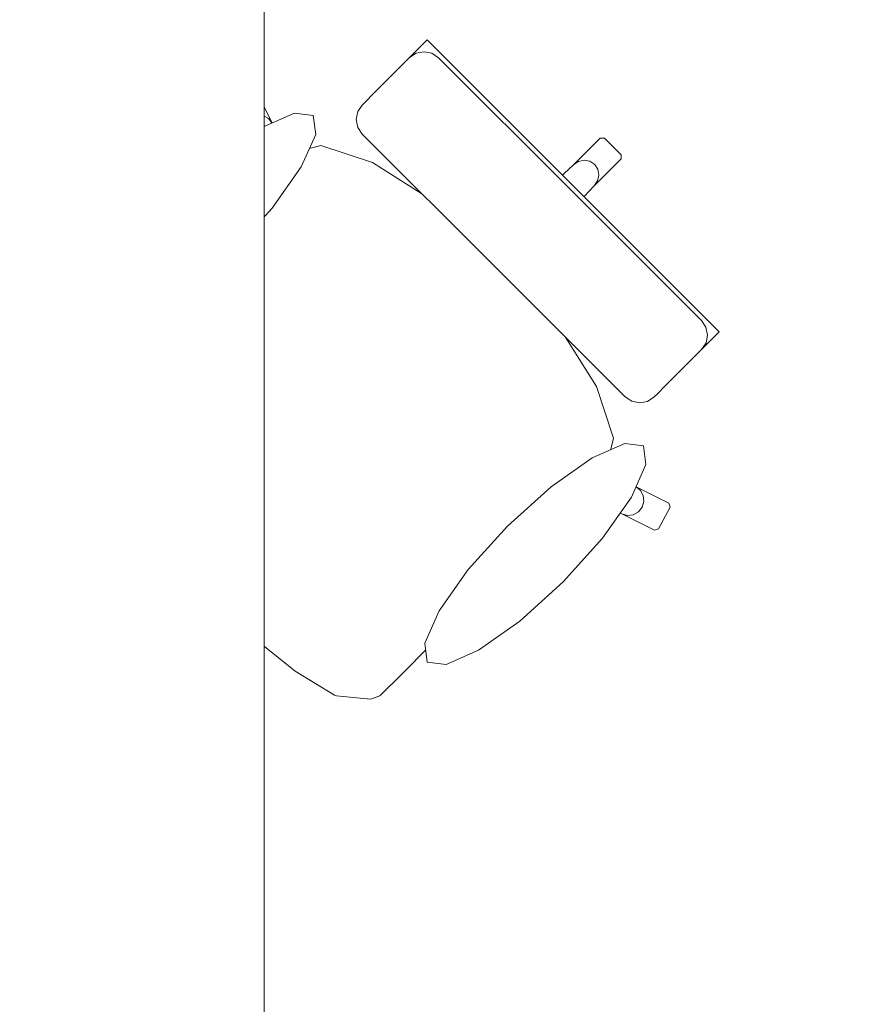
# Model space of a CAD drawing. Header units: metres. Extents: x -4 to 100, y -11 to 17.
# Tile 649 of 656: x 55.218 to 55.837, y 11.512 to 12.243. Entities that reach past the tile are written whole.
import ezdxf

# ---------------------------------------------------------------- set-up
doc = ezdxf.new("R2010")
doc.units = ezdxf.units.M
doc.header["$MEASUREMENT"] = 0
doc.linetypes.add('Wipeout_Contour', pattern=[1, 0, -1])
doc.layers.add('152 - Bemaßung_ Beschriftung.Ausbau', color=7, linetype='Continuous')
doc.layers.add('701 - Einrichtung.Möbel', color=7, linetype='Continuous')
doc.styles.add('ERSTELLTER_STIL_2', font='txt')
doc.dimstyles.new('ERSTELLTER_STIL__5', dxfattribs={"dimtxt": 0.1, "dimasz": 0.0532, "dimexe": 0.18, "dimexo": 0.0625, "dimgap": 0, "dimtad": 1, "dimtih": 1, "dimtoh": 1, "dimzin": 0, "dimdsep": 46, "dimtxsty": 'ERSTELLTER_STIL_2', "dimblk": 'ARROWHEAD_2', "dimblk1": 'ARROWHEAD_2', "dimblk2": 'ARROWHEAD_2', "dimcen": 0.09, "dimse1": 1, "dimse2": 1, "dimclrd": 7, "dimclre": 7, "dimclrt": 7, "dimazin": 0, "dimtfac": 1, "dimtdec": 4, "dimtmove": 0, "dimatfit": 3, "dimfxl": 1, "dimtolj": 1, "dimtzin": 0, "dimarcsym": 0})

# ---------------------------------------------------------------- blocks, each defined once
blk = doc.blocks.new('*D346')
at = {"layer": '152 - Bemaßung_ Beschriftung.Ausbau', "color": 7, "linetype": 'Continuous', "lineweight": 5}
for p, q in [((54.59999, 15.3025), (54.59999, 15.4075)), ((54.6202, 15.39), (54.57978, 15.32)), ((58.07021, 15.39), (58.02979, 15.32)), ((54.45999, 15.355), (54.59999, 15.355)), ((54.59999, 15.355), (58.05, 15.355))]:
    blk.add_line(p, q, dxfattribs=at)
at = {"layer": '152 - Bemaßung_ Beschriftung.Ausbau', "color": 7, "lineweight": 5, "char_height": 0.1, "attachment_point": 7, "style": 'ERSTELLTER_STIL_2'}
for s, insert in [('\\A1;{\\pql;\\fArial|b0|i0|c0|p38;14\\fArial|b0|i0|c0|p38;\\A1{\\H.66x;\\S5^  ;}}', (57.82791, 15.37391)), ('\\A1;{\\pql;\\fArial|b0|i0|c0|p38;3,45}', (56.09104, 15.375))]:
    blk.add_mtext(s, dxfattribs=dict(at, insert=insert))
blk = doc.blocks.new('ARROWHEAD_2')
at = {"color": 0, "linetype": 'Continuous', "lineweight": 0}
for p, q in [((-0.378, -0.655), (0.378, 0.655)), ((0, 0), (-1, 0))]:
    blk.add_line(p, q, dxfattribs=at)
blk = doc.blocks.new('*D347')
at = {"layer": '152 - Bemaßung_ Beschriftung.Ausbau', "color": 7, "linetype": 'Continuous', "lineweight": 5}
for p, q in [((58.05, 15.3025), (58.05, 15.4075)), ((58.07021, 15.39), (58.02979, 15.32)), ((58.21521, 15.39), (58.17479, 15.32)), ((54.59999, 15.355), (58.05, 15.355)), ((58.05, 15.355), (58.195, 15.355))]:
    blk.add_line(p, q, dxfattribs=at)

msp = doc.modelspace()

# ---------------------------------------------------------------- wipeouts: each hides what was drawn before it
at = {"color": 254, "linetype": 'Wipeout_Contour', "lineweight": 0, "ltscale": 1643.301642}
msp.add_wipeout([(55.52229, 11.77694), (55.63506, 11.88972), (55.66578, 11.87592), (55.69011, 11.86389), (55.69313, 11.86493), (55.70158, 11.88103), (55.70066, 11.88402), (55.67634, 11.89605), (55.65358, 11.90836), (55.65971, 11.93228), (55.64703, 11.97061), (55.61742, 12.01736), (55.5995, 12.03785), (55.62038, 12.05872), (55.63651, 12.07486), (55.61936, 12.09201), (55.64532, 12.11982), (55.66522, 12.13972), (55.66529, 12.14288), (55.65909, 12.14908), (55.34089, 11.83088), (55.3833, 11.79114), (55.3839, 11.79065), (55.42304, 11.75922), (55.45238, 11.74141), (55.45395, 11.74079), (55.47912, 11.73844), (55.48609, 11.74075), (55.50283, 11.75749)], dxfattribs=at).dxf.layer = '701 - Einrichtung.Möbel'

# ---------------------------------------------------------------- next in the draw order: linework, layer by layer
at = {"layer": '701 - Einrichtung.Möbel', "color": 7, "linetype": 'Continuous', "lineweight": 5}
for p, q in [((55.66522, 12.13972), (55.66529, 12.14288)), ((55.67971, 11.89342), (55.67634, 11.89605)), ((55.70066, 11.88402), (55.67634, 11.89605)), ((55.68176, 11.88965), (55.67971, 11.89342)), ((55.68219, 11.88533), (55.68176, 11.88965)), ((55.67815, 11.87763), (55.68092, 11.88111)), ((55.68092, 11.88111), (55.68219, 11.88533)), ((55.70158, 11.88103), (55.70066, 11.88402)), ((55.66578, 11.87592), (55.66996, 11.87482)), ((55.66578, 11.87592), (55.69011, 11.86389)), ((55.66996, 11.87482), (55.6743, 11.87542)), ((55.6743, 11.87542), (55.67815, 11.87763)), ((55.69313, 11.86493), (55.70158, 11.88103)), ((55.69011, 11.86389), (55.69313, 11.86493)), ((55.3833, 11.79114), (55.3839, 11.79065)), ((55.3839, 11.79065), (55.42304, 11.75922)), ((55.50283, 11.75749), (55.52229, 11.77694)), ((55.42304, 11.75922), (55.45238, 11.74141)), ((55.48609, 11.74075), (55.50283, 11.75749)), ((55.45238, 11.74141), (55.45395, 11.74079)), ((55.45395, 11.74079), (55.47912, 11.73844)), ((55.47912, 11.73844), (55.48609, 11.74075))]:
    msp.add_line(p, q, dxfattribs=at)

# ---------------------------------------------------------------- next in the draw order: wipeouts: each hides what was drawn before it
at = {"color": 254, "linetype": 'Wipeout_Contour', "lineweight": 0, "ltscale": 1648.17865}
msp.add_wipeout([(55.28695, 12.01228), (55.26749, 11.99282), (55.25075, 11.97608), (55.24845, 11.96911), (55.25079, 11.94394), (55.25141, 11.94237), (55.26923, 11.91303), (55.30066, 11.87389), (55.30115, 11.87329), (55.34089, 11.83088), (55.65909, 12.14908), (55.65289, 12.15528), (55.64973, 12.15522), (55.62983, 12.13532), (55.60202, 12.10935), (55.58486, 12.1265), (55.56873, 12.11037), (55.54785, 12.08949), (55.52736, 12.10741), (55.48062, 12.13702), (55.44229, 12.1497), (55.41837, 12.14357), (55.40605, 12.16633), (55.39403, 12.19065), (55.39104, 12.19157), (55.37493, 12.18313), (55.3739, 12.1801), (55.38592, 12.15577), (55.39973, 12.12505)], dxfattribs=at).dxf.layer = '701 - Einrichtung.Möbel'

# ---------------------------------------------------------------- next in the draw order: linework, layer by layer
at = {"layer": '701 - Einrichtung.Möbel', "color": 7, "linetype": 'Continuous', "lineweight": 5}
for p, q in [((55.37493, 12.18313), (55.39104, 12.19157)), ((55.39104, 12.19157), (55.39403, 12.19065)), ((55.39403, 12.19065), (55.40605, 12.16633)), ((55.3739, 12.1801), (55.37493, 12.18313)), ((55.38592, 12.15577), (55.3739, 12.1801)), ((55.38542, 12.16429), (55.38763, 12.16814)), ((55.38763, 12.16814), (55.39111, 12.17091)), ((55.39111, 12.17091), (55.39534, 12.17218)), ((55.39534, 12.17218), (55.39966, 12.17176)), ((55.39966, 12.17176), (55.40342, 12.1697)), ((55.40342, 12.1697), (55.40605, 12.16633)), ((55.38482, 12.15995), (55.38542, 12.16429)), ((55.38592, 12.15577), (55.38482, 12.15995)), ((55.40605, 12.16633), (55.41837, 12.14357)), ((55.39973, 12.12505), (55.38592, 12.15577)), ((55.62983, 12.13532), (55.64973, 12.15522)), ((55.64973, 12.15522), (55.65289, 12.15528)), ((55.65289, 12.15528), (55.65909, 12.14908)), ((55.41837, 12.14357), (55.44229, 12.1497)), ((55.44229, 12.1497), (55.48062, 12.13702)), ((55.66529, 12.14288), (55.65909, 12.14908)), ((55.4182, 12.14353), (55.39973, 12.12505)), ((55.4182, 12.14353), (55.41837, 12.14357)), ((55.62983, 12.13532), (55.63351, 12.13781)), ((55.63351, 12.13781), (55.6378, 12.13875)), ((55.6378, 12.13875), (55.64206, 12.13799)), ((55.64206, 12.13799), (55.64564, 12.13564)), ((55.64532, 12.11982), (55.66522, 12.13972)), ((55.48062, 12.13702), (55.52736, 12.10741)), ((55.60202, 12.10935), (55.62983, 12.13532)), ((55.64799, 12.13206), (55.64564, 12.13564)), ((55.64876, 12.1278), (55.64799, 12.13206)), ((55.28695, 12.01228), (55.39973, 12.12505)), ((55.56873, 12.11037), (55.58486, 12.1265)), ((55.58486, 12.1265), (55.60202, 12.10935)), ((55.64532, 12.11982), (55.64782, 12.1235)), ((55.64782, 12.1235), (55.64876, 12.1278)), ((55.61936, 12.09201), (55.64532, 12.11982)), ((55.54785, 12.08949), (55.56873, 12.11037)), ((55.60202, 12.10935), (55.61069, 12.10068)), ((55.52736, 12.10741), (55.54785, 12.08949)), ((55.61936, 12.09201), (55.61069, 12.10068)), ((55.54785, 12.08949), (55.5754, 12.06539)), ((55.63651, 12.07486), (55.61936, 12.09201)), ((55.62038, 12.05872), (55.63651, 12.07486)), ((55.5995, 12.03785), (55.5754, 12.06539)), ((55.5995, 12.03785), (55.62038, 12.05872)), ((55.61742, 12.01736), (55.5995, 12.03785)), ((55.64703, 11.97061), (55.61742, 12.01736)), ((55.26749, 11.99282), (55.28695, 12.01228)), ((55.25075, 11.97608), (55.26749, 11.99282)), ((55.24845, 11.96911), (55.25075, 11.97608)), ((55.25079, 11.94394), (55.24845, 11.96911)), ((55.65971, 11.93228), (55.64703, 11.97061)), ((55.25141, 11.94237), (55.25079, 11.94394)), ((55.26923, 11.91303), (55.25141, 11.94237)), ((55.65358, 11.90836), (55.65971, 11.93228)), ((55.30066, 11.87389), (55.26923, 11.91303)), ((55.65354, 11.9082), (55.63506, 11.88972)), ((55.65354, 11.9082), (55.65358, 11.90836)), ((55.67634, 11.89605), (55.65358, 11.90836)), ((55.52229, 11.77694), (55.63506, 11.88972)), ((55.63506, 11.88972), (55.66578, 11.87592)), ((55.30115, 11.87329), (55.30066, 11.87389)), ((55.34089, 11.83088), (55.30115, 11.87329)), ((55.34089, 11.83088), (55.3833, 11.79114))]:
    msp.add_line(p, q, dxfattribs=at)

# ---------------------------------------------------------------- next in the draw order: wipeouts: each hides what was drawn before it
at = {"color": 254, "linetype": 'Wipeout_Contour', "lineweight": 0, "ltscale": 906.612875}
msp.add_wipeout([(55.3356, 12.11224), (55.30642, 12.07991), (55.28483, 12.04936), (55.27411, 12.02524), (55.2759, 12.01122), (55.28992, 12.00943), (55.31404, 12.02015), (55.34459, 12.04174), (55.37692, 12.07092), (55.4061, 12.10325), (55.42769, 12.1338), (55.43841, 12.15792), (55.43662, 12.17194), (55.4226, 12.17373), (55.39848, 12.16301), (55.36793, 12.14142)], dxfattribs=at).dxf.layer = '701 - Einrichtung.Möbel'
at = {"color": 254, "linetype": 'Wipeout_Contour', "lineweight": 0, "ltscale": 850.540635}
msp.add_wipeout([(55.66821, 11.96297), (55.67318, 11.95964), (55.67903, 11.95846), (55.68487, 11.9596), (55.68982, 11.96289), (55.69225, 11.96532), (55.69804, 11.97111), (55.71542, 11.98849), (55.72254, 11.99562), (55.72502, 11.99809), (55.73053, 12.0036), (55.73293, 12.00601), (55.73821, 12.01128), (55.62975, 12.11974), (55.57059, 12.06058)], dxfattribs=at).dxf.layer = '701 - Einrichtung.Möbel'
at = {"color": 254, "linetype": 'Wipeout_Contour', "lineweight": 0, "ltscale": 909.621835}
msp.add_wipeout([(55.62225, 11.82559), (55.65143, 11.85792), (55.67302, 11.88847), (55.68374, 11.91259), (55.68195, 11.92662), (55.66793, 11.92841), (55.6438, 11.91769), (55.61325, 11.89609), (55.58093, 11.86691), (55.55175, 11.83459), (55.53015, 11.80404), (55.51943, 11.77991), (55.52122, 11.76589), (55.53525, 11.7641), (55.55937, 11.77482), (55.58992, 11.79641)], dxfattribs=at).dxf.layer = '701 - Einrichtung.Möbel'

# ---------------------------------------------------------------- next in the draw order: linework, layer by layer
at = {"layer": '701 - Einrichtung.Möbel', "color": 7, "linetype": 'Continuous', "lineweight": 5}
for p, q in [((55.72492, 12.01968), (55.72825, 12.01472)), ((55.72825, 12.01472), (55.72945, 12.00887)), ((55.72945, 12.00887), (55.72832, 12.00304)), ((55.73053, 12.0036), (55.73293, 12.00601)), ((55.73293, 12.00601), (55.73821, 12.01128)), ((55.72502, 11.99809), (55.73053, 12.0036)), ((55.72832, 12.00304), (55.72504, 11.99811)), ((55.71542, 11.98849), (55.72254, 11.99562)), ((55.72254, 11.99562), (55.72502, 11.99809)), ((55.69804, 11.97111), (55.71542, 11.98849)), ((55.69225, 11.96532), (55.69804, 11.97111)), ((55.66821, 11.96297), (55.67318, 11.95964)), ((55.68487, 11.9596), (55.68982, 11.96289)), ((55.68982, 11.96289), (55.69225, 11.96532)), ((55.67318, 11.95964), (55.67903, 11.95846)), ((55.67903, 11.95846), (55.68487, 11.9596))]:
    msp.add_line(p, q, dxfattribs=at)
at = {"layer": '701 - Einrichtung.Möbel', "color": 7, "linetype": 'Continuous', "lineweight": 5, "flags": 128}
for points in [[(55.3356, 12.11224), (55.36793, 12.14142), (55.39848, 12.16301), (55.4226, 12.17373), (55.43662, 12.17194), (55.43841, 12.15792), (55.42769, 12.1338), (55.4061, 12.10325), (55.37692, 12.07092), (55.34459, 12.04174), (55.31404, 12.02015), (55.28992, 12.00943), (55.2759, 12.01122), (55.27411, 12.02524), (55.28483, 12.04936), (55.30642, 12.07991)], [(55.62225, 11.82559), (55.65143, 11.85792), (55.67302, 11.88847), (55.68374, 11.91259), (55.68195, 11.92662), (55.66793, 11.92841), (55.6438, 11.91769), (55.61325, 11.89609), (55.58093, 11.86691), (55.55175, 11.83459), (55.53015, 11.80404), (55.51943, 11.77991), (55.52122, 11.76589), (55.53525, 11.7641), (55.55937, 11.77482), (55.58992, 11.79641)]]:
    msp.add_lwpolyline(points, close=True, dxfattribs=at)

# ---------------------------------------------------------------- next in the draw order: wipeouts: each hides what was drawn before it
at = {"color": 254, "linetype": 'Wipeout_Contour', "lineweight": 0, "ltscale": 857.093736}
msp.add_wipeout([(55.47298, 12.1582), (55.57059, 12.06058), (55.62975, 12.11974), (55.52129, 12.2282), (55.51601, 12.22293), (55.51361, 12.22052), (55.5081, 12.21501), (55.50562, 12.21254), (55.4985, 12.20541), (55.48112, 12.18803), (55.47533, 12.18224), (55.4729, 12.17981), (55.4696, 12.17487), (55.46846, 12.16902), (55.46965, 12.16317)], dxfattribs=at).dxf.layer = '701 - Einrichtung.Möbel'

# ---------------------------------------------------------------- next in the draw order: linework, layer by layer
at = {"layer": '701 - Einrichtung.Möbel', "color": 7, "linetype": 'Continuous', "lineweight": 5}
for p, q in [((55.51601, 12.22293), (55.52129, 12.2282)), ((55.52129, 12.2282), (55.62975, 12.11974)), ((55.5081, 12.21501), (55.51361, 12.22052)), ((55.51305, 12.21831), (55.50812, 12.21503)), ((55.51888, 12.21944), (55.51305, 12.21831)), ((55.51361, 12.22052), (55.51601, 12.22293)), ((55.52472, 12.21825), (55.51888, 12.21944)), ((55.52969, 12.21491), (55.52472, 12.21825)), ((55.4985, 12.20541), (55.50562, 12.21254)), ((55.50562, 12.21254), (55.5081, 12.21501)), ((55.62731, 12.1173), (55.52969, 12.21491)), ((55.48112, 12.18803), (55.4985, 12.20541)), ((55.4729, 12.17981), (55.47533, 12.18224)), ((55.47533, 12.18224), (55.48112, 12.18803)), ((55.46846, 12.16902), (55.4696, 12.17487)), ((55.4696, 12.17487), (55.4729, 12.17981)), ((55.46965, 12.16317), (55.46846, 12.16902)), ((55.47298, 12.1582), (55.46965, 12.16317)), ((55.57059, 12.06058), (55.47298, 12.1582)), ((55.62731, 12.1173), (55.72492, 12.01968)), ((55.73821, 12.01128), (55.62975, 12.11974)), ((55.57059, 12.06058), (55.66821, 11.96297))]:
    msp.add_line(p, q, dxfattribs=at)

# ---------------------------------------------------------------- next in the draw order: wipeouts: each hides what was drawn before it
at = {"color": 254, "linetype": 'Wipeout_Contour', "lineweight": 0, "ltscale": 341.086294}
msp.add_wipeout([(54.59999, 10.68998), (56.79999, 10.68998), (56.79999, 11.48998), (55.39999, 11.48998), (55.39999, 12.68998), (54.59999, 12.68998)], dxfattribs=at).dxf.layer = '701 - Einrichtung.Möbel'

# ---------------------------------------------------------------- next in the draw order: linework, layer by layer
at = {"layer": '701 - Einrichtung.Möbel', "color": 7, "linetype": 'Continuous', "lineweight": 5, "flags": 128}
msp.add_lwpolyline([(54.59999, 10.68998), (54.59999, 12.68998), (55.39999, 12.68998), (55.39999, 11.48998), (56.79999, 11.48998), (56.79999, 10.68998)], close=True, dxfattribs=at)

# ---------------------------------------------------------------- next in the draw order: dimensions: what is measured, and where the dimension line sits
at = {"layer": '152 - Bemaßung_ Beschriftung.Ausbau', "color": 7, "linetype": 'Continuous', "lineweight": 5}
for base, p1, p2, picture, middle in [((58.05, 15.355), (54.59999, 10.54999), (58.05, 10.61499), '*D346', (56.22092, 15.425)), ((58.195, 15.355), (58.05, 10.6149911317), (58.195, 10.6149911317), '*D347', (58.0392080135, 15.4250000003))]:
    dim = msp.add_linear_dim(base=base, p1=p1, p2=p2, angle=0, dimstyle='ERSTELLTER_STIL__5', dxfattribs=at)
    dim.commit()
    dim.dimension.update_dxf_attribs({"geometry": picture, "text_midpoint": middle, "dimtype": 160})

doc.saveas('drawing.dxf')
